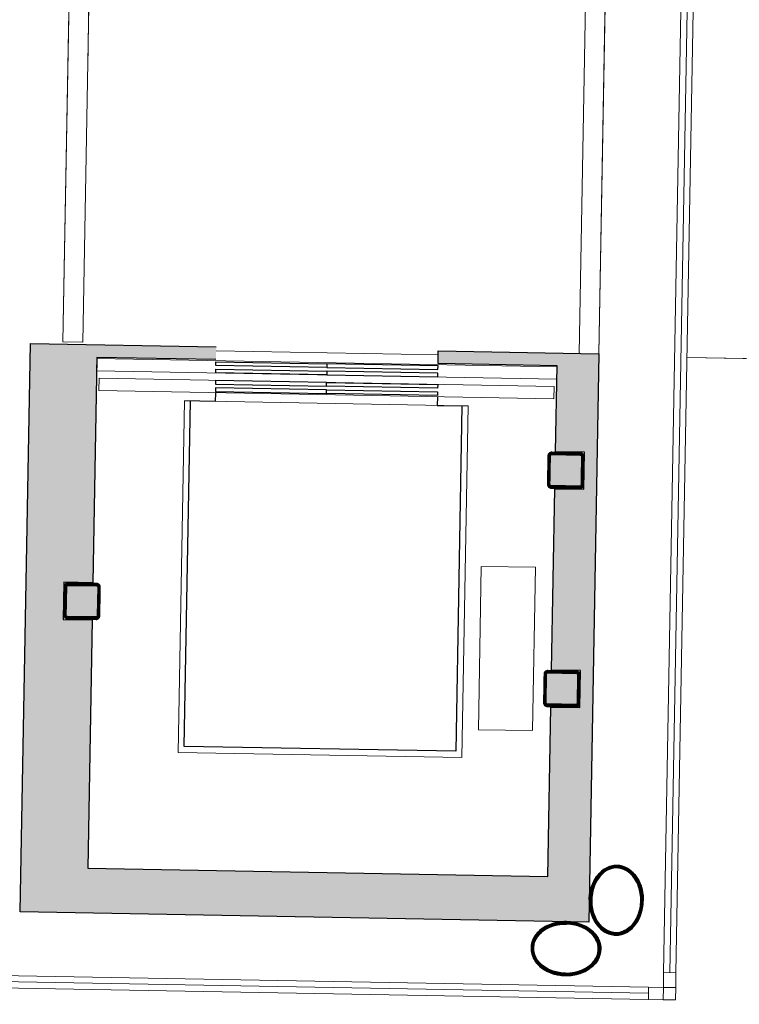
# Model space of a CAD drawing. Header units: millimetres. Extents: x -13022 to 1371524, y -38729 to 632593.
# Tile 356 of 381: x 1159845 to 1162761, y 6853 to 10844. Entities that reach past the tile are written whole.
import ezdxf

# ---------------------------------------------------------------- set-up
doc = ezdxf.new("R2010")
doc.units = ezdxf.units.MM
doc.header["$LTSCALE"] = 35
doc.set_wipeout_variables(frame=1)
doc.linetypes.add('DASHED', pattern=[200, 100, -100])
for name, color, linetype in [('LAYER01', 1, 'Continuous'), ('LAYER102', 1, 'Continuous'), ('LAYER111', 7, 'Continuous'), ('LAYER28', 7, 'Continuous'), ('LAYER30', 7, 'Continuous'), ('LAYER66', 7, 'Continuous')]:
    doc.layers.add(name, color=color, linetype=linetype)
doc.styles.get("Standard").update_dxf_attribs({"font": 'simplex.shx'})
doc.dimstyles.new('~R----C~', dxfattribs={"dimtxt": 162, "dimasz": 180, "dimexe": 0.18, "dimexo": 0.0625, "dimgap": 16.2, "dimtad": 1, "dimdec": 0, "dimzin": 0, "dimdsep": 46, "dimtxsty": 'Standard', "dimcen": 0.09, "dimse1": 1, "dimse2": 1, "dimclrd": 7, "dimadec": 0, "dimazin": 0, "dimtfac": 1, "dimtdec": 4, "dimtmove": 0, "dimatfit": 3, "dimfxl": 1, "dimtolj": 1, "dimtzin": 0, "dimlwd": 13, "dimarcsym": 0})
pattern_1 = [(43.96863251, (848492.37885, 130822.67673), (-0.20827933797, 0.21591600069), []), (43.96863251, (848492.38266, 130822.88882), (-0.20827933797, 0.21591600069), [])]

# ---------------------------------------------------------------- blocks, each defined once
blk = doc.blocks.new('*D152')
at = {"layer": 'Defpoints', "color": 0, "linetype": 'Continuous', "transparency": 16777216}
for p in [(1138028.1, 7311.7), (1162502.5, 6871.1), (1162472.8, 5223.8)]:
    blk.add_point(p, dxfattribs=at)
at = {"layer": 'LAYER102', "color": 7, "linetype": 'Continuous', "lineweight": 13, "transparency": 16777216}
blk.add_line((1138178.4, 5661.1), (1162292.8, 5227), dxfattribs=at)
at = {"layer": 'LAYER102', "color": 7, "linetype": 'Continuous', "transparency": 16777216}
for points in [[(1138179, 5691.1), (1138177.9, 5631.1), (1137998.5, 5664.4)], [(1162293.4, 5257), (1162292.3, 5197), (1162472.8, 5223.8)]]:
    blk.add_solid(points, dxfattribs=at)
at = {"layer": 'LAYER102', "color": 0, "linetype": 'Continuous', "transparency": 16777216, "insert": (1150237.4, 5541.2), "char_height": 162, "attachment_point": 5, "rotation": 358.9686}
blk.add_mtext('\\A1;24478', dxfattribs=at)
blk = doc.blocks.new('*D153')
at = {"layer": 'Defpoints', "color": 0, "linetype": 'Continuous', "transparency": 16777216}
for p in [(1163225.2, 7795.2), (1162502.5, 6871.1), (1163178.7, 5211.1)]:
    blk.add_point(p, dxfattribs=at)
at = {"layer": 'LAYER102', "color": 7, "linetype": 'Continuous', "lineweight": 13, "transparency": 16777216}
blk.add_line((1162652.8, 5220.5), (1162998.7, 5214.3), dxfattribs=at)
at = {"layer": 'LAYER102', "color": 7, "linetype": 'Continuous', "transparency": 16777216}
for points in [[(1162653.3, 5250.5), (1162652.2, 5190.5), (1162472.8, 5223.8)], [(1162999.3, 5244.3), (1162998.2, 5184.3), (1163178.7, 5211.1)]]:
    blk.add_solid(points, dxfattribs=at)
at = {"layer": 'LAYER102', "color": 0, "linetype": 'Continuous', "transparency": 16777216, "insert": (1162827.5, 5314.6), "char_height": 162, "attachment_point": 5, "rotation": 358.9686}
blk.add_mtext('\\A1;706', dxfattribs=at)

msp = doc.modelspace()

# ---------------------------------------------------------------- hatches: boundary and pattern name
at = {"layer": 'LAYER111', "linetype": 'Continuous', "lineweight": 5}
for points in [[(1161998.577, 8954.982, -0.4147285), (1161993.668, 8960.071), (1161995.756, 9076.053, -0.41387036), (1162000.845, 9080.962), (1162116.826, 9078.874, -0.41347007), (1162121.736, 9073.785), (1162119.648, 8957.803, -0.41392758), (1162114.558, 8952.894)], [(1160038.723, 8425.173, -0.4147285), (1160033.814, 8430.262), (1160035.902, 8546.244, -0.41387036), (1160040.991, 8551.153), (1160156.973, 8549.065, -0.41347007), (1160161.882, 8543.976), (1160159.794, 8427.994, -0.41392758), (1160154.705, 8423.085)], [(1161982.648, 8070.141, -0.4147285), (1161977.739, 8075.23), (1161979.827, 8191.212, -0.41387036), (1161984.916, 8196.121), (1162100.897, 8194.033, -0.41347007), (1162105.806, 8188.944), (1162103.718, 8072.962, -0.41392758), (1162098.629, 8068.053)]]:
    msp.add_hatch(color=254, dxfattribs=at).paths.add_polyline_path(points, flags=0)

# ---------------------------------------------------------------- linework, layer by layer
at = {"layer": 'LAYER28', "color": 7, "linetype": 'Continuous', "lineweight": 18}
for points in [[(1162549.342, 9475.161), (1163258.477, 9462.394)], [(1162503.362, 6921.074), (1162502.462, 6871.083), (1162452.47, 6871.983)]]:
    msp.add_lwpolyline(points, dxfattribs=at)
at = {"layer": 'LAYER28', "color": 7, "linetype": 'DASHED', "lineweight": 18}
for points in [[(1162549.342, 9475.161), (1163258.477, 9462.394)], [(1162503.362, 6921.074), (1162502.462, 6871.083), (1162452.47, 6871.983)]]:
    msp.add_lwpolyline(points, dxfattribs=at)
at = {"layer": 'LAYER28', "color": 7, "linetype": 'Continuous', "lineweight": 25}
for points in [[(1162129.646, 8957.623), (1162131.734, 9073.605, 0.41421358), (1162117.006, 9088.872), (1162001.025, 9090.96, 0.41421358), (1161985.758, 9076.233), (1161983.67, 8960.251, 0.41421358), (1161998.397, 8944.984), (1162114.378, 8942.896, 0.41421358), (1162129.646, 8957.623)], [(1162129.646, 8957.623), (1162131.734, 9073.605, 0.41421358), (1162117.006, 9088.872), (1162001.025, 9090.96, 0.41421358), (1161985.758, 9076.233), (1161983.67, 8960.251, 0.41421358), (1161998.397, 8944.984), (1162114.378, 8942.896, 0.41421358), (1162129.646, 8957.623)], [(1160169.792, 8427.814), (1160171.88, 8543.796, 0.41421358), (1160157.153, 8559.063), (1160041.171, 8561.151, 0.41421358), (1160025.904, 8546.424), (1160023.816, 8430.442, 0.41421358), (1160038.543, 8415.175), (1160154.525, 8413.087, 0.41421358), (1160169.792, 8427.814)], [(1160169.792, 8427.814), (1160171.88, 8543.796, 0.41421358), (1160157.153, 8559.063), (1160041.171, 8561.151, 0.41421358), (1160025.904, 8546.424), (1160023.816, 8430.442, 0.41421358), (1160038.543, 8415.175), (1160154.525, 8413.087, 0.41421358), (1160169.792, 8427.814)], [(1162113.717, 8072.782), (1162115.805, 8188.764, 0.41421358), (1162101.077, 8204.031), (1161985.096, 8206.119, 0.41421358), (1161969.828, 8191.392), (1161967.74, 8075.41, 0.41421358), (1161982.468, 8060.143), (1162098.449, 8058.055, 0.41421358), (1162113.717, 8072.782)], [(1162113.717, 8072.782), (1162115.805, 8188.764, 0.41421358), (1162101.077, 8204.031), (1161985.096, 8206.119, 0.41421358), (1161969.828, 8191.392), (1161967.74, 8075.41, 0.41421358), (1161982.468, 8060.143), (1162098.449, 8058.055, 0.41421358), (1162113.717, 8072.782)]]:
    msp.add_lwpolyline(points, format="xyb", close=True, dxfattribs=at)
at = {"layer": 'LAYER30', "color": 7, "linetype": 'Continuous', "lineweight": 18}
for points in [[(1162454.45, 6981.965), (1162631.279, 16804.334)], [(1162479.446, 6981.515), (1162656.275, 16803.884)], [(1162504.442, 6981.065), (1162681.271, 16803.434)]]:
    msp.add_lwpolyline(points, dxfattribs=at)
for points in [[(1162453.37, 6921.974), (1162454.45, 6981.965), (1162504.442, 6981.065), (1162503.362, 6921.074)], [(1162393.379, 6923.054), (1162453.37, 6921.974), (1162452.47, 6871.983), (1162392.479, 6873.063)]]:
    msp.add_lwpolyline(points, close=True, dxfattribs=at)

# ---------------------------------------------------------------- dimensions: what is measured, and where the dimension line sits
at = {"layer": 'LAYER102', "color": 7, "linetype": 'Continuous'}
dim = msp.add_linear_dim(base=(1163178.691, 5211.056), p1=(1162502.462, 6871.075), p2=(1163225.213, 7795.231), angle=358.968633, dimstyle='~R----C~', dxfattribs=at)
dim.commit()
dim.dimension.update_dxf_attribs({"geometry": '*D153', "text_midpoint": (1162827.498, 5314.594)})

# ---------------------------------------------------------------- wipeouts: each hides what was drawn before it
at = {"linetype": 'Continuous'}
for points in [[(1161637.347, 9278.787), (1161612.147, 7879.013), (1160512.326, 7898.813), (1160537.525, 9298.586)], [(1161922.699, 7962.437), (1161703.735, 7966.379), (1161715.651, 8628.272), (1161934.615, 8624.33)], [(1162152.898, 7276.972), (1162154.679, 7299.514), (1162159.36, 7321.636), (1162166.87, 7342.973), (1162175.202, 7359.591), (1162185.698, 7374.936), (1162198.167, 7388.73), (1162212.444, 7400.498), (1162228.791, 7409.221), (1162246.484, 7414.575), (1162264.925, 7416.345), (1162283.259, 7413.905), (1162300.779, 7407.901), (1162316.77, 7398.581), (1162330.614, 7386.298), (1162343.096, 7371.313), (1162353.425, 7354.773), (1162361.418, 7336.97), (1162366.895, 7318.251), (1162370.804, 7295.787), (1162371.8, 7273.007), (1162361.865, 7273.21), (1162360.502, 7298.215), (1162355.411, 7322.74), (1162348.715, 7341.395), (1162339.403, 7358.886), (1162327.689, 7374.857), (1162314.078, 7387.924), (1162298.068, 7397.941), (1162280.37, 7404.479), (1162264.621, 7406.388), (1162248.812, 7405), (1162233.664, 7400.358), (1162219.236, 7392.374), (1162206.178, 7382.319), (1162194.775, 7370.42), (1162185.28, 7356.933), (1162174.516, 7335.412), (1162167.29, 7312.461), (1162164.127, 7294.757), (1162162.866, 7276.808)], [(1162060.417, 7188.575), (1162082.951, 7186.786), (1162105.089, 7182.106), (1162126.427, 7174.619), (1162143.061, 7166.287), (1162158.406, 7155.798), (1162172.184, 7143.337), (1162183.96, 7129.045), (1162192.698, 7112.721), (1162198.068, 7094.996), (1162199.83, 7076.555), (1162197.405, 7058.205), (1162191.402, 7040.686), (1162182.081, 7024.695), (1162169.798, 7010.843), (1162154.821, 6998.345), (1162138.257, 6988.009), (1162120.454, 6980.023), (1162101.759, 6974.546), (1162079.279, 6970.646), (1162056.507, 6969.633), (1162056.655, 6979.609), (1162081.653, 6980.98), (1162106.185, 6986.039), (1162124.84, 6992.727), (1162142.354, 7002.039), (1162158.318, 7013.777), (1162171.378, 7027.395), (1162181.386, 7043.398), (1162187.925, 7061.103), (1162189.833, 7076.845), (1162188.43, 7092.646), (1162183.796, 7107.81), (1162175.804, 7122.23), (1162165.757, 7135.288), (1162153.835, 7146.684), (1162140.347, 7156.162), (1162118.85, 7166.926), (1162095.882, 7174.137), (1162078.186, 7177.3), (1162060.237, 7178.561)]]:
    msp.add_wipeout(points, dxfattribs=at).dxf.layer = 'LAYER111'

# ---------------------------------------------------------------- next in the draw order: hatches: boundary and pattern name
at = {"layer": 'LAYER28', "linetype": 'Continuous', "lineweight": 13}
h = msp.add_hatch(dxfattribs=at)
h.set_pattern_fill('~A--FYV~', angle=-1.031367, style=0, pattern_type=0)
h.set_pattern_definition([(133.96863251, (848492.37885, 130822.67673), (-0.21591600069, -0.20827933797), []), (133.96863251, (848492.16675, 130822.68054), (-0.21591600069, -0.20827933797), [])])
h.paths.add_polyline_path([(1162152.898, 7276.972, -0.09710502), (1162166.839, 7342.981, -0.10169259), (1162198.105, 7388.739, -0.20036748), (1162264.926, 7416.384, -0.20044202), (1162330.646, 7386.352, -0.13761542), (1162366.927, 7318.282, -0.06379176), (1162371.863, 7273.03), (1162361.865, 7273.21, 0.07460022), (1162355.38, 7322.741, 0.108905), (1162327.689, 7374.873, 0.15545303), (1162280.339, 7404.48, 0.15789061), (1162233.632, 7400.351, 0.15190333), (1162185.28, 7356.902, 0.0798486), (1162167.289, 7312.437, 0.05330223), (1162162.897, 7276.792)], flags=0)
h = msp.add_hatch(dxfattribs=at)
h.set_pattern_fill('~A--FYV~', angle=-1.031367, style=0, pattern_type=0)
h.set_pattern_definition(pattern_1)
h.paths.add_polyline_path([(1162060.417, 7188.575, -0.09710502), (1162126.427, 7174.611, -0.10169259), (1162172.183, 7143.322, -0.20036748), (1162199.861, 7076.547, -0.20044202), (1162169.798, 7010.812, -0.13761542), (1162101.759, 6974.515, -0.06379176), (1162056.475, 6969.595), (1162056.655, 6979.609, 0.07460022), (1162106.217, 6986.046, 0.108905), (1162158.349, 7013.776, 0.15545303), (1162187.956, 7061.102, 0.15789061), (1162183.796, 7107.802, 0.15190333), (1162140.347, 7156.178, 0.0798486), (1162095.914, 7174.153, 0.05330223), (1162060.237, 7178.569)], flags=0)

# ---------------------------------------------------------------- next in the draw order: linework, layer by layer
at = {"layer": 'LAYER28', "color": 7, "linetype": 'Continuous', "lineweight": 25}
for points in [[(1162152.898, 7276.972, -0.09710502), (1162166.839, 7342.981, -0.10169259), (1162198.105, 7388.739, -0.20036748), (1162264.926, 7416.384, -0.20044202), (1162330.646, 7386.352, -0.13761542), (1162366.927, 7318.282, -0.06379176), (1162371.863, 7273.03), (1162361.865, 7273.21, 0.07460022), (1162355.38, 7322.741, 0.108905), (1162327.689, 7374.873, 0.15545303), (1162280.339, 7404.48, 0.15789061), (1162233.632, 7400.351, 0.15190333), (1162185.28, 7356.902, 0.0798486), (1162167.289, 7312.437, 0.05330223), (1162162.897, 7276.792)], [(1162060.417, 7188.575, -0.09710502), (1162126.427, 7174.611, -0.10169259), (1162172.183, 7143.322, -0.20036748), (1162199.861, 7076.547, -0.20044202), (1162169.798, 7010.812, -0.13761542), (1162101.759, 6974.515, -0.06379176), (1162056.475, 6969.595), (1162056.655, 6979.609, 0.07460022), (1162106.217, 6986.046, 0.108905), (1162158.349, 7013.776, 0.15545303), (1162187.956, 7061.102, 0.15789061), (1162183.796, 7107.802, 0.15190333), (1162140.347, 7156.178, 0.0798486), (1162095.914, 7174.153, 0.05330223), (1162060.237, 7178.569)]]:
    msp.add_lwpolyline(points, format="xyb", close=True, dxfattribs=at)
at = {"layer": 'LAYER66', "color": 7, "linetype": 'Continuous', "lineweight": 13}
for points in [[(1161637.347, 9278.787), (1161612.147, 7879.013), (1160512.326, 7898.813), (1160537.525, 9298.586)], [(1161934.615, 8624.33), (1161715.651, 8628.272), (1161703.735, 7966.379), (1161922.699, 7962.437)]]:
    msp.add_lwpolyline(points, close=True, dxfattribs=at)

# ---------------------------------------------------------------- next in the draw order: wipeouts: each hides what was drawn before it
at = {"linetype": 'Continuous'}
for points in [[(1161998.397, 8944.984), (1161990.935, 8947.126), (1161985.534, 8952.717), (1161983.67, 8960.251), (1161985.758, 9076.233), (1161987.892, 9083.695), (1161993.49, 9089.088), (1162001.025, 9090.96), (1162117.006, 9088.872), (1162124.469, 9086.73), (1162129.869, 9081.139), (1162131.734, 9073.605), (1162129.646, 8957.623), (1162127.511, 8950.161), (1162121.913, 8944.768), (1162114.378, 8942.896), (1162056.388, 8943.94), (1162056.568, 8953.938), (1162114.558, 8952.894), (1162118.115, 8954.291), (1162119.648, 8957.803), (1162121.736, 9073.785), (1162120.331, 9077.35), (1162116.826, 9078.874), (1162000.845, 9080.962), (1161997.288, 9079.565), (1161995.756, 9076.053), (1161993.668, 8960.071), (1161995.073, 8956.506), (1161998.577, 8954.982), (1162056.568, 8953.938), (1162056.388, 8943.94)], [(1160038.543, 8415.175), (1160031.081, 8417.317), (1160025.68, 8422.908), (1160023.816, 8430.442), (1160025.904, 8546.424), (1160028.038, 8553.886), (1160033.636, 8559.279), (1160041.171, 8561.151), (1160157.153, 8559.063), (1160164.615, 8556.921), (1160170.015, 8551.33), (1160171.88, 8543.796), (1160169.792, 8427.814), (1160167.657, 8420.352), (1160162.059, 8414.959), (1160154.525, 8413.087), (1160096.534, 8414.131), (1160096.714, 8424.129), (1160154.705, 8423.085), (1160158.262, 8424.482), (1160159.794, 8427.994), (1160161.882, 8543.976), (1160160.477, 8547.541), (1160156.973, 8549.065), (1160040.991, 8551.153), (1160037.434, 8549.756), (1160035.902, 8546.244), (1160033.814, 8430.262), (1160035.219, 8426.698), (1160038.723, 8425.173), (1160096.714, 8424.129), (1160096.534, 8414.131)], [(1161982.468, 8060.143), (1161975.005, 8062.285), (1161969.605, 8067.876), (1161967.74, 8075.41), (1161969.828, 8191.392), (1161971.963, 8198.854), (1161977.561, 8204.247), (1161985.096, 8206.119), (1162101.077, 8204.031), (1162108.54, 8201.889), (1162113.94, 8196.298), (1162115.805, 8188.764), (1162113.717, 8072.782), (1162111.582, 8065.32), (1162105.984, 8059.927), (1162098.449, 8058.055), (1162040.458, 8059.099), (1162040.638, 8069.097), (1162098.629, 8068.053), (1162102.186, 8069.45), (1162103.718, 8072.962), (1162105.806, 8188.944), (1162104.401, 8192.509), (1162100.897, 8194.033), (1161984.916, 8196.121), (1161981.359, 8194.724), (1161979.827, 8191.212), (1161977.739, 8075.23), (1161979.143, 8071.665), (1161982.648, 8070.141), (1162040.638, 8069.097), (1162040.458, 8059.099)]]:
    msp.add_wipeout(points, dxfattribs=at).dxf.layer = 'LAYER111'

# ---------------------------------------------------------------- next in the draw order: hatches: boundary and pattern name
at = {"layer": 'LAYER28', "linetype": 'Continuous', "lineweight": 13}
h = msp.add_hatch(dxfattribs=at)
h.set_pattern_fill('~A--FYV~', angle=-1.031367, style=0, pattern_type=0)
h.set_pattern_definition(pattern_1)
h.paths.add_polyline_path([(1162056.388, 8943.94), (1162056.568, 8953.938), (1161998.577, 8954.982, -0.41421358), (1161993.668, 8960.071), (1161995.756, 9076.053, -0.41421358), (1162000.845, 9080.962), (1162116.826, 9078.874, -0.41421358), (1162121.736, 9073.785), (1162119.648, 8957.803, -0.41421358), (1162114.558, 8952.894), (1162056.568, 8953.938), (1162056.388, 8943.94), (1162114.378, 8942.896, 0.41421358), (1162129.646, 8957.623), (1162131.734, 9073.605, 0.41421358), (1162117.006, 9088.872), (1162001.025, 9090.96, 0.41421358), (1161985.758, 9076.233), (1161983.67, 8960.251, 0.41421358), (1161998.397, 8944.984)], flags=0)
h = msp.add_hatch(dxfattribs=at)
h.set_pattern_fill('~A--FYV~', angle=-1.031367, style=0, pattern_type=0)
h.set_pattern_definition(pattern_1)
h.paths.add_polyline_path([(1160096.534, 8414.131), (1160096.714, 8424.129), (1160038.723, 8425.173, -0.41421358), (1160033.814, 8430.262), (1160035.902, 8546.244, -0.41421358), (1160040.991, 8551.153), (1160156.973, 8549.065, -0.41421358), (1160161.882, 8543.976), (1160159.794, 8427.994, -0.41421358), (1160154.705, 8423.085), (1160096.714, 8424.129), (1160096.534, 8414.131), (1160154.525, 8413.087, 0.41421358), (1160169.792, 8427.814), (1160171.88, 8543.796, 0.41421358), (1160157.153, 8559.063), (1160041.171, 8561.151, 0.41421358), (1160025.904, 8546.424), (1160023.816, 8430.442, 0.41421358), (1160038.543, 8415.175)], flags=0)
h = msp.add_hatch(dxfattribs=at)
h.set_pattern_fill('~A--FYV~', angle=-1.031367, style=0, pattern_type=0)
h.set_pattern_definition(pattern_1)
h.paths.add_polyline_path([(1162040.458, 8059.099), (1162040.638, 8069.097), (1161982.648, 8070.141, -0.41421358), (1161977.739, 8075.23), (1161979.827, 8191.212, -0.41421358), (1161984.916, 8196.121), (1162100.897, 8194.033, -0.41421358), (1162105.806, 8188.944), (1162103.718, 8072.962, -0.41421358), (1162098.629, 8068.053), (1162040.638, 8069.097), (1162040.458, 8059.099), (1162098.449, 8058.055, 0.41421358), (1162113.717, 8072.782), (1162115.805, 8188.764, 0.41421358), (1162101.077, 8204.031), (1161985.096, 8206.119, 0.41421358), (1161969.828, 8191.392), (1161967.74, 8075.41, 0.41421358), (1161982.468, 8060.143)], flags=0)

# ---------------------------------------------------------------- next in the draw order: linework, layer by layer
at = {"layer": 'LAYER28', "color": 7, "linetype": 'Continuous', "lineweight": 25}
for points in [[(1162056.388, 8943.94), (1162056.568, 8953.938), (1161998.577, 8954.982, -0.41421358), (1161993.668, 8960.071), (1161995.756, 9076.053, -0.41421358), (1162000.845, 9080.962), (1162116.826, 9078.874, -0.41421358), (1162121.736, 9073.785), (1162119.648, 8957.803, -0.41421358), (1162114.558, 8952.894), (1162056.568, 8953.938), (1162056.388, 8943.94), (1162114.378, 8942.896, 0.41421358), (1162129.646, 8957.623), (1162131.734, 9073.605, 0.41421358), (1162117.006, 9088.872), (1162001.025, 9090.96, 0.41421358), (1161985.758, 9076.233), (1161983.67, 8960.251, 0.41421358), (1161998.397, 8944.984)], [(1160096.534, 8414.131), (1160096.714, 8424.129), (1160038.723, 8425.173, -0.41421358), (1160033.814, 8430.262), (1160035.902, 8546.244, -0.41421358), (1160040.991, 8551.153), (1160156.973, 8549.065, -0.41421358), (1160161.882, 8543.976), (1160159.794, 8427.994, -0.41421358), (1160154.705, 8423.085), (1160096.714, 8424.129), (1160096.534, 8414.131), (1160154.525, 8413.087, 0.41421358), (1160169.792, 8427.814), (1160171.88, 8543.796, 0.41421358), (1160157.153, 8559.063), (1160041.171, 8561.151, 0.41421358), (1160025.904, 8546.424), (1160023.816, 8430.442, 0.41421358), (1160038.543, 8415.175)], [(1162040.458, 8059.099), (1162040.638, 8069.097), (1161982.648, 8070.141, -0.41421358), (1161977.739, 8075.23), (1161979.827, 8191.212, -0.41421358), (1161984.916, 8196.121), (1162100.897, 8194.033, -0.41421358), (1162105.806, 8188.944), (1162103.718, 8072.962, -0.41421358), (1162098.629, 8068.053), (1162040.638, 8069.097), (1162040.458, 8059.099), (1162098.449, 8058.055, 0.41421358), (1162113.717, 8072.782), (1162115.805, 8188.764, 0.41421358), (1162101.077, 8204.031), (1161985.096, 8206.119, 0.41421358), (1161969.828, 8191.392), (1161967.74, 8075.41, 0.41421358), (1161982.468, 8060.143)]]:
    msp.add_lwpolyline(points, format="xyb", close=True, dxfattribs=at)

# ---------------------------------------------------------------- next in the draw order: wipeouts: each hides what was drawn before it
at = {"linetype": 'Continuous'}
for points in [[(1162009.917, 9307.085), (1160166.216, 9340.277), (1160167.116, 9390.269), (1162010.817, 9357.077)], [(1161922.699, 7962.437), (1161703.735, 7966.379), (1161715.651, 8628.272), (1161934.615, 8624.33)], [(1162060.237, 7178.569), (1162042.254, 7177.955), (1162024.456, 7175.431), (1162001.275, 7169.051), (1161979.373, 7159.068), (1161965.553, 7150.073), (1161953.26, 7139.105), (1161942.717, 7126.41), (1161934.211, 7112.28), (1161929.034, 7097.292), (1161927.063, 7081.56), (1161928.404, 7065.76), (1161934.301, 7047.83), (1161943.727, 7031.478), (1161956.288, 7017.406), (1161971.819, 7005.101), (1161988.987, 6995.173), (1162007.389, 6987.81), (1162031.723, 6981.863), (1162056.655, 6979.585), (1162056.475, 6969.595), (1162033.755, 6971.434), (1162011.429, 6976.141), (1161992.912, 6982.296), (1161975.408, 6990.909), (1161959.227, 7001.835), (1161944.709, 7014.864), (1161932.933, 7029.156), (1161924.195, 7045.496), (1161918.826, 7063.221), (1161917.063, 7081.662), (1161919.519, 7100.019), (1161925.492, 7117.539), (1161934.812, 7133.53), (1161947.126, 7147.389), (1161961.375, 7159.353), (1161977.088, 7169.291), (1161993.98, 7177.019), (1162015.573, 7183.733), (1162037.865, 7187.606), (1162060.449, 7188.582)]]:
    msp.add_wipeout(points, dxfattribs=at).dxf.layer = 'LAYER111'

# ---------------------------------------------------------------- next in the draw order: hatches: boundary and pattern name
at = {"layer": 'LAYER28', "linetype": 'Continuous', "lineweight": 13}
h = msp.add_hatch(dxfattribs=at)
h.set_pattern_fill('~A--FYV~', angle=-1.031367, style=0, pattern_type=0)
h.set_pattern_definition([(223.96863251, (848492.37885, 130822.67673), (0.20827933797, -0.21591600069), []), (223.96863251, (848492.37503, 130822.46463), (0.20827933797, -0.21591600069), [])])
h.paths.add_polyline_path([(1162060.417, 7188.575, 0.09710502), (1161993.948, 7176.996, 0.10169259), (1161947.095, 7147.374, 0.20036748), (1161917.094, 7081.638, 0.20044202), (1161944.709, 7014.864, 0.13761542), (1162011.461, 6976.141, 0.06379176), (1162056.475, 6969.595), (1162056.655, 6979.609, -0.07460022), (1162007.42, 6987.825, -0.108905), (1161956.32, 7017.413, -0.15545303), (1161928.436, 7065.775, -0.15789061), (1161934.211, 7112.295, -0.15190333), (1161979.373, 7159.076, -0.0798486), (1162024.488, 7175.438, -0.05330223), (1162060.237, 7178.569)], flags=0)

# ---------------------------------------------------------------- next in the draw order: linework, layer by layer
at = {"layer": 'LAYER01', "color": 7, "linetype": 'Continuous', "lineweight": 25}
for points in [[(1162199.861, 7076.547), (1162199.718, 7082.472), (1162199.262, 7088.396), (1162198.305, 7094.289), (1162196.973, 7100.134), (1162195.201, 7105.925), (1162193.054, 7111.628), (1162190.53, 7117.245), (1162187.628, 7122.743), (1162184.287, 7128.117), (1162180.63, 7133.355), (1162176.596, 7138.421), (1162172.183, 7143.322), (1162167.517, 7148.024), (1162162.473, 7152.529), (1162157.111, 7156.822), (1162151.496, 7160.884), (1162145.564, 7164.71), (1162139.44, 7168.274), (1162133.061, 7171.585), (1162126.427, 7174.619), (1162119.6, 7177.383), (1162112.644, 7179.852), (1162105.494, 7182.028), (1162098.152, 7183.895), (1162090.741, 7185.466), (1162083.263, 7186.718), (1162075.716, 7187.651), (1162068.101, 7188.273), (1162060.417, 7188.575), (1162052.791, 7188.548), (1162045.096, 7188.202), (1162037.52, 7187.542), (1162030.001, 7186.56), (1162022.539, 7185.256), (1162015.196, 7183.654), (1162007.973, 7181.737), (1162000.87, 7179.52), (1161993.948, 7177.004), (1161987.209, 7174.211), (1161980.715, 7171.132), (1161974.467, 7167.791), (1161968.401, 7164.181), (1161962.643, 7160.323), (1161957.131, 7156.226), (1161951.927, 7151.905), (1161947.095, 7147.374), (1161942.509, 7142.635), (1161938.295, 7137.718), (1161934.452, 7132.615), (1161930.92, 7127.365), (1161927.822, 7121.974), (1161925.097, 7116.452), (1161922.746, 7110.83), (1161920.767, 7105.106), (1161919.225, 7099.313), (1161918.12, 7093.457), (1161917.388, 7087.555), (1161917.032, 7081.639), (1161917.175, 7075.698), (1161917.693, 7069.781), (1161918.588, 7063.889), (1161919.92, 7058.036), (1161921.691, 7052.253), (1161923.839, 7046.542), (1161926.363, 7040.933), (1161929.264, 7035.427), (1161932.606, 7030.053), (1161936.262, 7024.83), (1161940.297, 7019.757), (1161944.709, 7014.864), (1161949.375, 7010.154), (1161954.42, 7005.641), (1161959.781, 7001.356), (1161965.396, 6997.293), (1161971.329, 6993.475), (1161977.453, 6989.896), (1161983.832, 6986.593), (1161990.466, 6983.551), (1161997.292, 6980.795), (1162004.311, 6978.324), (1162011.461, 6976.148), (1162018.741, 6974.275), (1162026.151, 6972.712), (1162033.63, 6971.46), (1162041.177, 6970.527), (1162048.854, 6969.904), (1162056.475, 6969.611), (1162064.164, 6969.628), (1162071.797, 6969.975), (1162079.373, 6970.636), (1162086.891, 6971.618), (1162094.353, 6972.914), (1162101.759, 6974.523), (1162108.982, 6976.44), (1162116.023, 6978.657), (1162122.944, 6981.166), (1162129.683, 6983.967), (1162136.177, 6987.038), (1162142.426, 6990.395), (1162148.492, 6993.997), (1162154.25, 6997.855), (1162159.762, 7001.944), (1162164.965, 7006.273), (1162169.798, 7010.812), (1162174.384, 7015.543), (1162178.598, 7020.467), (1162182.44, 7025.555), (1162185.973, 7030.805), (1162189.071, 7036.203), (1162191.795, 7041.718), (1162194.147, 7047.348), (1162196.125, 7053.064), (1162197.667, 7058.865), (1162198.835, 7064.72), (1162199.504, 7070.615)], [(1162189.863, 7076.727), (1162189.769, 7081.964), (1162189.301, 7087.208), (1162188.52, 7092.402), (1162187.3, 7097.558), (1162185.767, 7102.696), (1162183.796, 7107.81), (1162181.574, 7112.835), (1162178.912, 7117.767), (1162175.936, 7122.626), (1162172.646, 7127.373), (1162168.978, 7131.956), (1162164.933, 7136.435), (1162160.635, 7140.756), (1162155.959, 7144.903), (1162151.03, 7148.875), (1162145.847, 7152.625), (1162140.347, 7156.178), (1162134.594, 7159.509), (1162128.648, 7162.601), (1162122.448, 7165.439), (1162116.057, 7168.031), (1162109.535, 7170.352), (1162102.758, 7172.396), (1162095.914, 7174.153), (1162088.877, 7175.639), (1162081.834, 7176.82), (1162074.661, 7177.7), (1162067.483, 7178.29), (1162060.237, 7178.577), (1162053.048, 7178.55), (1162045.791, 7178.219), (1162038.591, 7177.599), (1162031.511, 7176.672), (1162024.425, 7175.44), (1162017.522, 7173.931), (1162010.738, 7172.131), (1162004.075, 7170.047), (1161997.594, 7167.679), (1161991.295, 7165.065), (1161985.243, 7162.197), (1161979.373, 7159.084), (1161973.75, 7155.731), (1161968.434, 7152.147), (1161963.303, 7148.363), (1161958.543, 7144.394), (1161954.093, 7140.247), (1161949.952, 7135.914), (1161946.121, 7131.451), (1161942.599, 7126.811), (1161939.451, 7122.078), (1161936.676, 7117.244), (1161934.149, 7112.289), (1161932.058, 7107.286), (1161930.342, 7102.207), (1161928.999, 7097.074), (1161927.968, 7091.889), (1161927.311, 7086.665), (1161927.03, 7081.459), (1161927.124, 7076.23), (1161927.592, 7070.994), (1161928.436, 7065.775), (1161929.592, 7060.589), (1161931.125, 7055.459), (1161933.034, 7050.377), (1161935.381, 7045.342), (1161937.98, 7040.403), (1161940.956, 7035.568), (1161944.309, 7030.811), (1161947.977, 7026.205), (1161951.959, 7021.735), (1161956.257, 7017.414), (1161960.871, 7013.276), (1161965.863, 7009.318), (1161971.046, 7005.545), (1161976.545, 7002), (1161982.299, 6998.661), (1161988.244, 6995.585), (1161994.444, 6992.739), (1162000.836, 6990.147), (1162007.42, 6987.825), (1162014.135, 6985.782), (1162020.979, 6984.017), (1162028.016, 6982.539), (1162035.058, 6981.357), (1162042.231, 6980.478), (1162049.409, 6979.888), (1162056.655, 6979.609), (1162063.907, 6979.627), (1162071.102, 6979.958), (1162078.301, 6980.579), (1162085.382, 6981.506), (1162092.467, 6982.73), (1162099.371, 6984.247), (1162106.217, 6986.046), (1162112.818, 6988.131), (1162119.299, 6990.483), (1162125.597, 6993.105), (1162131.65, 6995.973), (1162137.52, 6999.11), (1162143.143, 7002.454), (1162148.458, 7006.023), (1162153.527, 7009.8), (1162158.349, 7013.776), (1162162.8, 7017.955), (1162167.004, 7022.278), (1162170.835, 7026.733), (1162174.293, 7031.344), (1162177.442, 7036.092), (1162180.279, 7040.933), (1162182.681, 7045.867), (1162184.835, 7050.915), (1162186.551, 7055.986), (1162187.956, 7061.102), (1162188.924, 7066.266), (1162189.581, 7071.481)]]:
    msp.add_lwpolyline(points, close=True, dxfattribs=at)
at = {"layer": 'LAYER28', "color": 7, "linetype": 'Continuous', "lineweight": 25}
msp.add_lwpolyline([(1162060.417, 7188.575, 0.09710502), (1161993.948, 7176.996, 0.10169259), (1161947.095, 7147.374, 0.20036748), (1161917.094, 7081.638, 0.20044202), (1161944.709, 7014.864, 0.13761542), (1162011.461, 6976.141, 0.06379176), (1162056.475, 6969.595), (1162056.655, 6979.609, -0.07460022), (1162007.42, 6987.825, -0.108905), (1161956.32, 7017.413, -0.15545303), (1161928.436, 7065.775, -0.15789061), (1161934.211, 7112.295, -0.15190333), (1161979.373, 7159.076, -0.0798486), (1162024.488, 7175.438, -0.05330223), (1162060.237, 7178.569)], format="xyb", close=True, dxfattribs=at)
at = {"layer": 'LAYER66', "color": 7, "linetype": 'Continuous', "lineweight": 13}
for points in [[(1162009.917, 9307.085), (1160166.216, 9340.277), (1160167.116, 9390.269), (1162010.817, 9357.077)], [(1161934.615, 8624.33), (1161715.651, 8628.272), (1161703.735, 7966.379), (1161922.699, 7962.437)]]:
    msp.add_lwpolyline(points, close=True, dxfattribs=at)
at = {"layer": 'LAYER66', "color": 7, "linetype": 'Continuous', "lineweight": 25}
for points in [[(1161088.426, 9343.678), (1160638.499, 9351.778), (1160638.229, 9336.78), (1161088.156, 9328.68)], [(1161088.426, 9343.678), (1161538.353, 9335.578), (1161538.083, 9320.58), (1161088.156, 9328.68)]]:
    msp.add_lwpolyline(points, close=True, dxfattribs=at)
at = {"layer": 'LAYER66', "color": 7, "linetype": 'Continuous', "lineweight": 13}
msp.add_lwpolyline([(1161662.343, 9278.337), (1161636.693, 7853.568), (1160486.88, 7874.267), (1160512.529, 9299.036)], dxfattribs=at)
at = {"layer": 'LAYER66', "color": 7, "linetype": 'Continuous', "lineweight": 25}
for points in [[(1161637.347, 9278.787), (1161612.147, 7879.013), (1160512.326, 7898.813), (1160537.525, 9298.586)], [(1160638.139, 9331.781), (1160637.509, 9296.786), (1160512.529, 9299.036)], [(1161537.993, 9315.581), (1161537.363, 9280.587), (1161662.343, 9278.337)]]:
    msp.add_lwpolyline(points, dxfattribs=at)

# ---------------------------------------------------------------- next in the draw order: wipeouts: each hides what was drawn before it
at = {"linetype": 'Continuous'}
for points in [[(1162021.855, 9386.883), (1160157.157, 9420.453), (1160158.057, 9470.445), (1162022.755, 9436.875)], [(1161637.347, 9278.787), (1161612.147, 7879.013), (1160512.326, 7898.813), (1160537.525, 9298.586)], [(1162162.897, 7276.792), (1162163.511, 7258.817), (1162166.035, 7241.011), (1162172.431, 7217.814), (1162182.413, 7195.927), (1162191.416, 7182.115), (1162202.353, 7169.814), (1162215.04, 7159.295), (1162229.171, 7150.805), (1162244.143, 7145.62), (1162259.891, 7143.657), (1162275.668, 7144.998), (1162293.589, 7150.888), (1162309.918, 7160.314), (1162324.021, 7172.875), (1162336.334, 7188.405), (1162346.238, 7205.558), (1162353.602, 7223.952), (1162359.54, 7248.271), (1162361.802, 7273.203), (1162371.863, 7273.03), (1162370.016, 7250.294), (1162365.332, 7227.984), (1162359.186, 7209.466), (1162350.556, 7191.955), (1162339.639, 7175.789), (1162326.594, 7161.256), (1162312.317, 7149.472), (1162295.969, 7140.734), (1162278.245, 7135.372), (1162259.804, 7133.594), (1162241.438, 7136.027), (1162223.918, 7142.023), (1162207.927, 7151.344), (1162194.052, 7163.627), (1162182.088, 7177.868), (1162172.151, 7193.588), (1162164.423, 7210.503), (1162157.717, 7232.104), (1162153.836, 7254.381), (1162152.836, 7276.981)]]:
    msp.add_wipeout(points, dxfattribs=at).dxf.layer = 'LAYER111'

# ---------------------------------------------------------------- next in the draw order: hatches: boundary and pattern name
at = {"layer": 'LAYER28', "linetype": 'Continuous', "lineweight": 13}
h = msp.add_hatch(dxfattribs=at)
h.set_pattern_fill('~A--FYV~', angle=-1.031367, style=0, pattern_type=0)
h.set_pattern_definition([(313.96863251, (848492.37885, 130822.67673), (0.21591600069, 0.20827933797), []), (313.96863251, (848492.59094, 130822.6729), (0.21591600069, 0.20827933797), [])])
h.paths.add_polyline_path([(1162152.898, 7276.972, 0.09710502), (1162164.454, 7210.503, 0.10169259), (1162194.053, 7163.65, 0.20036748), (1162259.835, 7133.617, 0.20044202), (1162326.594, 7161.264, 0.13761542), (1162365.301, 7227.984, 0.06379176), (1162371.863, 7273.03), (1162361.865, 7273.21, -0.07460022), (1162353.601, 7223.944, -0.108905), (1162324.052, 7172.851, -0.15545303), (1162275.667, 7144.967, -0.15789061), (1162229.139, 7150.774, -0.15190333), (1162182.382, 7195.928, -0.0798486), (1162166.003, 7241.011, -0.05330223), (1162162.897, 7276.792)], flags=0)

# ---------------------------------------------------------------- next in the draw order: linework, layer by layer
at = {"layer": 'LAYER01', "color": 7, "linetype": 'Continuous', "lineweight": 25}
for points in [[(1162264.926, 7416.384), (1162258.986, 7416.272), (1162253.038, 7415.785), (1162247.146, 7414.86), (1162241.308, 7413.527), (1162235.525, 7411.756), (1162229.798, 7409.609), (1162224.19, 7407.084), (1162218.698, 7404.152), (1162213.325, 7400.842), (1162208.071, 7397.185), (1162203.06, 7393.15), (1162198.105, 7388.739), (1162193.457, 7384.04), (1162188.928, 7378.996), (1162184.644, 7373.666), (1162180.542, 7368.051), (1162176.747, 7362.119), (1162173.199, 7355.963), (1162169.896, 7349.584), (1162166.839, 7342.981), (1162164.091, 7336.155), (1162161.589, 7329.167), (1162159.398, 7322.018), (1162157.578, 7314.706), (1162156.007, 7307.296), (1162154.747, 7299.817), (1162153.798, 7292.239), (1162153.161, 7284.624), (1162152.898, 7276.972), (1162152.886, 7269.314), (1162153.248, 7261.65), (1162153.924, 7254.074), (1162154.913, 7246.524), (1162156.217, 7239.062), (1162157.772, 7231.72), (1162159.705, 7224.497), (1162161.953, 7217.424), (1162164.454, 7210.503), (1162167.271, 7203.764), (1162170.342, 7197.27), (1162173.667, 7190.99), (1162177.246, 7184.956), (1162181.143, 7179.197), (1162185.232, 7173.685), (1162189.577, 7168.481), (1162194.052, 7163.619), (1162198.846, 7159.063), (1162203.709, 7154.85), (1162208.828, 7151.007), (1162214.077, 7147.474), (1162219.46, 7144.377), (1162224.974, 7141.621), (1162230.62, 7139.269), (1162236.336, 7137.322), (1162242.121, 7135.78), (1162247.977, 7134.643), (1162253.902, 7133.912), (1162259.835, 7133.586), (1162265.775, 7133.698), (1162271.661, 7134.217), (1162277.553, 7135.142), (1162283.391, 7136.475), (1162289.173, 7138.215), (1162294.9, 7140.362), (1162300.509, 7142.918), (1162306, 7145.82), (1162311.374, 7149.161), (1162316.628, 7152.817), (1162321.701, 7156.851), (1162326.593, 7161.233), (1162331.304, 7165.93), (1162335.833, 7170.974), (1162340.117, 7176.335), (1162344.157, 7181.951), (1162347.951, 7187.853), (1162351.562, 7194.007), (1162354.865, 7200.386), (1162357.923, 7207.02), (1162360.671, 7213.847), (1162363.11, 7220.835), (1162365.301, 7227.984), (1162367.182, 7235.264), (1162368.754, 7242.674), (1162370.014, 7250.184), (1162370.9, 7257.732), (1162371.538, 7265.378), (1162371.863, 7273.03), (1162371.813, 7280.688), (1162371.451, 7288.321), (1162370.837, 7295.927), (1162369.848, 7303.446), (1162368.544, 7310.908), (1162366.927, 7318.282), (1162364.994, 7325.506), (1162362.808, 7332.577), (1162360.308, 7339.498), (1162357.49, 7346.206), (1162354.419, 7352.7), (1162351.032, 7358.981), (1162347.453, 7365.046), (1162343.618, 7370.804), (1162339.529, 7376.285), (1162335.184, 7381.489), (1162330.646, 7386.352), (1162325.915, 7390.938), (1162320.99, 7395.153), (1162315.871, 7398.995), (1162310.621, 7402.497), (1162305.239, 7405.625), (1162299.725, 7408.35), (1162294.078, 7410.702), (1162288.363, 7412.68), (1162282.577, 7414.222), (1162276.722, 7415.359), (1162270.859, 7416.058)], [(1162264.746, 7406.386), (1162259.493, 7406.293), (1162254.235, 7405.856), (1162249.032, 7405.043), (1162243.885, 7403.854), (1162238.731, 7402.291), (1162233.632, 7400.351), (1162228.591, 7398.098), (1162223.668, 7395.467), (1162218.801, 7392.492), (1162214.053, 7389.17), (1162209.486, 7385.502), (1162205.038, 7381.488), (1162200.71, 7377.159), (1162196.563, 7372.514), (1162192.598, 7367.584), (1162188.817, 7362.401), (1162185.28, 7356.902), (1162181.926, 7351.149), (1162178.881, 7345.202), (1162176.019, 7339.003), (1162173.403, 7332.612), (1162171.097, 7326.058), (1162169.038, 7319.313), (1162167.289, 7312.437), (1162165.788, 7305.432), (1162164.661, 7298.388), (1162163.782, 7291.216), (1162163.152, 7284.007), (1162162.897, 7276.792), (1162162.892, 7269.572), (1162163.261, 7262.314), (1162163.882, 7255.145), (1162164.755, 7248.035), (1162166.003, 7240.98), (1162167.504, 7234.077), (1162169.319, 7227.262), (1162171.387, 7220.63), (1162173.77, 7214.117), (1162176.408, 7207.819), (1162179.237, 7201.767), (1162182.381, 7195.897), (1162185.719, 7190.304), (1162189.311, 7184.958), (1162193.094, 7179.857), (1162197.072, 7175.098), (1162201.18, 7170.648), (1162205.543, 7166.475), (1162209.975, 7162.644), (1162214.663, 7159.153), (1162219.356, 7155.975), (1162224.182, 7153.2), (1162229.138, 7150.704), (1162234.164, 7148.613), (1162239.259, 7146.896), (1162244.36, 7145.523), (1162249.593, 7144.522), (1162254.769, 7143.866), (1162260.015, 7143.584), (1162265.205, 7143.679), (1162270.464, 7144.146), (1162275.667, 7144.959), (1162280.877, 7146.147), (1162285.968, 7147.68), (1162291.065, 7149.589), (1162296.108, 7151.905), (1162301.031, 7154.504), (1162305.898, 7157.511), (1162310.646, 7160.832), (1162315.275, 7164.499), (1162319.723, 7168.514), (1162324.051, 7172.812), (1162328.198, 7177.425), (1162332.162, 7182.386), (1162335.882, 7187.601), (1162339.482, 7193.1), (1162342.773, 7198.823), (1162345.88, 7204.768), (1162348.742, 7210.967), (1162351.296, 7217.391), (1162353.601, 7223.944), (1162355.661, 7230.689), (1162357.409, 7237.534), (1162358.911, 7244.539), (1162360.101, 7251.613), (1162360.979, 7258.755), (1162361.547, 7265.964), (1162361.865, 7273.21), (1162361.808, 7280.462), (1162361.5, 7287.656), (1162360.879, 7294.856), (1162359.944, 7301.936), (1162358.696, 7308.991), (1162357.195, 7315.926), (1162355.38, 7322.741), (1162353.312, 7329.373), (1162350.99, 7335.853), (1162348.353, 7342.152), (1162345.462, 7348.205), (1162342.317, 7354.075), (1162338.98, 7359.698), (1162335.45, 7365.012), (1162331.666, 7370.081), (1162327.689, 7374.873), (1162323.519, 7379.355), (1162319.156, 7383.528), (1162314.724, 7387.358), (1162310.099, 7390.848), (1162305.342, 7393.997), (1162300.517, 7396.803), (1162295.56, 7399.236), (1162290.535, 7401.358), (1162285.44, 7403.106), (1162280.339, 7404.48), (1162275.169, 7405.479), (1162269.992, 7406.104)]]:
    msp.add_lwpolyline(points, close=True, dxfattribs=at)
at = {"layer": 'LAYER28', "color": 7, "linetype": 'Continuous', "lineweight": 25}
msp.add_lwpolyline([(1162152.898, 7276.972, 0.09710502), (1162164.454, 7210.503, 0.10169259), (1162194.053, 7163.65, 0.20036748), (1162259.835, 7133.617, 0.20044202), (1162326.594, 7161.264, 0.13761542), (1162365.301, 7227.984, 0.06379176), (1162371.863, 7273.03), (1162361.865, 7273.21, -0.07460022), (1162353.601, 7223.944, -0.108905), (1162324.052, 7172.851, -0.15545303), (1162275.667, 7144.967, -0.15789061), (1162229.139, 7150.774, -0.15190333), (1162182.382, 7195.928, -0.0798486), (1162166.003, 7241.011, -0.05330223), (1162162.897, 7276.792)], format="xyb", close=True, dxfattribs=at)
at = {"layer": 'LAYER30', "color": 7, "linetype": 'Continuous', "lineweight": 18}
for points in [[(1138138.997, 7359.683), (1162393.379, 6923.054)], [(1138138.097, 7309.691), (1162392.479, 6873.063)], [(1138138.547, 7334.687), (1162392.929, 6898.058)]]:
    msp.add_lwpolyline(points, dxfattribs=at)
at = {"layer": 'LAYER66', "color": 7, "linetype": 'Continuous', "lineweight": 13}
msp.add_lwpolyline([(1161541.053, 9485.553), (1160641.199, 9501.753)], dxfattribs=at)
for points in [[(1162021.855, 9386.883), (1160157.157, 9420.453), (1160158.057, 9470.445), (1162022.755, 9436.875)], [(1161637.347, 9278.787), (1161612.147, 7879.013), (1160512.326, 7898.813), (1160537.525, 9298.586)]]:
    msp.add_lwpolyline(points, close=True, dxfattribs=at)
at = {"layer": 'LAYER66', "color": 7, "linetype": 'Continuous', "lineweight": 25}
for points in [[(1161090.046, 9433.663), (1160640.119, 9441.763), (1160640.389, 9456.761), (1161090.316, 9448.661)], [(1161089.506, 9403.668), (1160639.579, 9411.768), (1160639.849, 9426.765), (1161089.776, 9418.666)], [(1161089.506, 9403.668), (1161539.433, 9395.568), (1161539.703, 9410.566), (1161089.776, 9418.666)], [(1161090.046, 9433.663), (1161539.973, 9425.563), (1161540.243, 9440.561), (1161090.316, 9448.661)], [(1161088.966, 9373.673), (1160639.039, 9381.773), (1160638.769, 9366.775), (1161088.696, 9358.675)], [(1161088.966, 9373.673), (1161538.893, 9365.573), (1161538.623, 9350.575), (1161088.696, 9358.675)]]:
    msp.add_lwpolyline(points, close=True, dxfattribs=at)

# ---------------------------------------------------------------- next in the draw order: dimensions: what is measured, and where the dimension line sits
at = {"layer": 'LAYER102', "color": 7, "linetype": 'Continuous'}
dim = msp.add_linear_dim(base=(1162472.805, 5223.764), p1=(1138028.115, 7311.679), p2=(1162502.462, 6871.075), angle=358.968633, dimstyle='~R----C~', dxfattribs=at)
dim.commit()
dim.dimension.update_dxf_attribs({"geometry": '*D152', "text_midpoint": (1150237.382, 5541.25)})

# ---------------------------------------------------------------- next in the draw order: wipeouts: each hides what was drawn before it
at = {"linetype": 'Continuous'}
msp.add_wipeout([(1162009.917, 9307.085), (1160166.216, 9340.277), (1160167.116, 9390.269), (1162010.817, 9357.077)], dxfattribs=at).dxf.layer = 'LAYER111'

# ---------------------------------------------------------------- next in the draw order: linework, layer by layer
at = {"layer": 'LAYER66', "color": 7, "linetype": 'Continuous', "lineweight": 13}
msp.add_lwpolyline([(1162009.917, 9307.085), (1160166.216, 9340.277), (1160167.116, 9390.269), (1162010.817, 9357.077)], close=True, dxfattribs=at)
at = {"layer": 'LAYER66', "color": 7, "linetype": 'Continuous', "lineweight": 25}
for points in [[(1161088.426, 9343.678), (1160638.499, 9351.778), (1160638.229, 9336.78), (1161088.156, 9328.68)], [(1161088.426, 9343.678), (1161538.353, 9335.578), (1161538.083, 9320.58), (1161088.156, 9328.68)]]:
    msp.add_lwpolyline(points, close=True, dxfattribs=at)
at = {"layer": 'LAYER66', "color": 7, "linetype": 'Continuous', "lineweight": 13}
msp.add_lwpolyline([(1161662.343, 9278.337), (1161636.693, 7853.568), (1160486.88, 7874.267), (1160512.529, 9299.036)], dxfattribs=at)
at = {"layer": 'LAYER66', "color": 7, "linetype": 'Continuous', "lineweight": 25}
for points in [[(1161637.347, 9278.787), (1161612.147, 7879.013), (1160512.326, 7898.813), (1160537.525, 9298.586)], [(1160638.139, 9331.781), (1160637.509, 9296.786), (1160512.529, 9299.036)], [(1161537.993, 9315.581), (1161537.363, 9280.587), (1161662.343, 9278.337)]]:
    msp.add_lwpolyline(points, dxfattribs=at)

# ---------------------------------------------------------------- next in the draw order: wipeouts: each hides what was drawn before it
at = {"linetype": 'Continuous'}
msp.add_wipeout([(1162021.855, 9386.883), (1160157.157, 9420.453), (1160158.057, 9470.445), (1162022.755, 9436.875)], dxfattribs=at).dxf.layer = 'LAYER111'

# ---------------------------------------------------------------- next in the draw order: hatches: boundary and pattern name
at = {"layer": 'LAYER111', "linetype": 'Continuous', "lineweight": 5}
msp.add_hatch(color=254, dxfattribs=at).paths.add_polyline_path([(1160640.556, 9466.056), (1160158.135, 9474.741), (1160141.691, 8561.342), (1160024.21, 8563.457), (1160021.51, 8413.481), (1160138.991, 8411.366), (1160120.866, 7404.545), (1161985.563, 7370.975), (1161997.929, 8057.848), (1162115.41, 8055.734), (1162118.11, 8205.709), (1162000.629, 8207.824), (1162013.859, 8942.705), (1162131.34, 8940.59), (1162134.04, 9090.566), (1162016.559, 9092.681), (1162022.833, 9441.171), (1161540.411, 9449.856), (1161541.337, 9501.301), (1162191.731, 9489.592), (1162151.09, 7186.958), (1159847.651, 7228.426), (1159889.105, 9531.046), (1160641.483, 9517.501)], flags=0)

# ---------------------------------------------------------------- next in the draw order: linework, layer by layer
at = {"layer": 'LAYER28', "color": 7, "linetype": 'Continuous', "lineweight": 18}
for points in [[(1143315.088, 16842.559), (1143172.284, 8885.903), (1157410.923, 8630.077), (1157511.146, 14197.167), (1160183.775, 14149.052), (1160100.741, 9536.737), (1160020.754, 9538.177), (1160102.348, 14070.505), (1157634.686, 14114.93)], [(1157568.268, 16005.533), (1162227.95, 15921.631), (1162112.182, 9491.024), (1162191.731, 9489.592), (1162310.05, 16020.169), (1157670.051, 16103.701), (1157679.153, 16584.944), (1157579.151, 16585.775), (1157568.268, 16005.533)]]:
    msp.add_lwpolyline(points, dxfattribs=at)
at = {"layer": 'LAYER28', "color": 7, "linetype": 'DASHED', "lineweight": 18}
for points in [[(1143315.088, 16842.559), (1143172.284, 8885.903), (1157410.923, 8630.077), (1157511.146, 14197.167), (1160183.775, 14149.052), (1160100.741, 9536.737), (1160020.754, 9538.177), (1160102.348, 14070.505), (1157634.686, 14114.93)], [(1157568.268, 16005.533), (1162227.95, 15921.631), (1162112.182, 9491.024), (1162191.731, 9489.592), (1162310.05, 16020.169), (1157670.051, 16103.701), (1157679.153, 16584.944), (1157579.151, 16585.775), (1157568.268, 16005.533)]]:
    msp.add_lwpolyline(points, dxfattribs=at)
at = {"layer": 'LAYER28', "color": 7, "linetype": 'Continuous', "lineweight": 25}
msp.add_lwpolyline([(1160640.556, 9466.056), (1160158.135, 9474.741), (1160141.691, 8561.342), (1160024.21, 8563.457), (1160021.51, 8413.481), (1160138.991, 8411.366), (1160120.866, 7404.545), (1161985.563, 7370.975), (1161997.929, 8057.848), (1162115.41, 8055.734), (1162118.11, 8205.709), (1162000.629, 8207.824), (1162013.859, 8942.705), (1162131.34, 8940.59), (1162134.04, 9090.566), (1162016.559, 9092.681), (1162022.833, 9441.171), (1161540.411, 9449.856), (1161541.337, 9501.301), (1162191.731, 9489.592), (1162151.09, 7186.958), (1159847.651, 7228.426), (1159889.105, 9531.046), (1160641.483, 9517.501)], dxfattribs=at)
at = {"layer": 'LAYER66', "color": 7, "linetype": 'Continuous', "lineweight": 13}
msp.add_lwpolyline([(1161541.053, 9485.553), (1160641.199, 9501.753)], dxfattribs=at)
msp.add_lwpolyline([(1162021.855, 9386.883), (1160157.157, 9420.453), (1160158.057, 9470.445), (1162022.755, 9436.875)], close=True, dxfattribs=at)
at = {"layer": 'LAYER66', "color": 7, "linetype": 'Continuous', "lineweight": 25}
for points in [[(1161090.046, 9433.663), (1160640.119, 9441.763), (1160640.389, 9456.761), (1161090.316, 9448.661)], [(1161089.506, 9403.668), (1160639.579, 9411.768), (1160639.849, 9426.765), (1161089.776, 9418.666)], [(1161089.506, 9403.668), (1161539.433, 9395.568), (1161539.703, 9410.566), (1161089.776, 9418.666)], [(1161090.046, 9433.663), (1161539.973, 9425.563), (1161540.243, 9440.561), (1161090.316, 9448.661)], [(1161088.966, 9373.673), (1160639.039, 9381.773), (1160638.769, 9366.775), (1161088.696, 9358.675)], [(1161088.966, 9373.673), (1161538.893, 9365.573), (1161538.623, 9350.575), (1161088.696, 9358.675)]]:
    msp.add_lwpolyline(points, close=True, dxfattribs=at)

doc.saveas('drawing.dxf')
